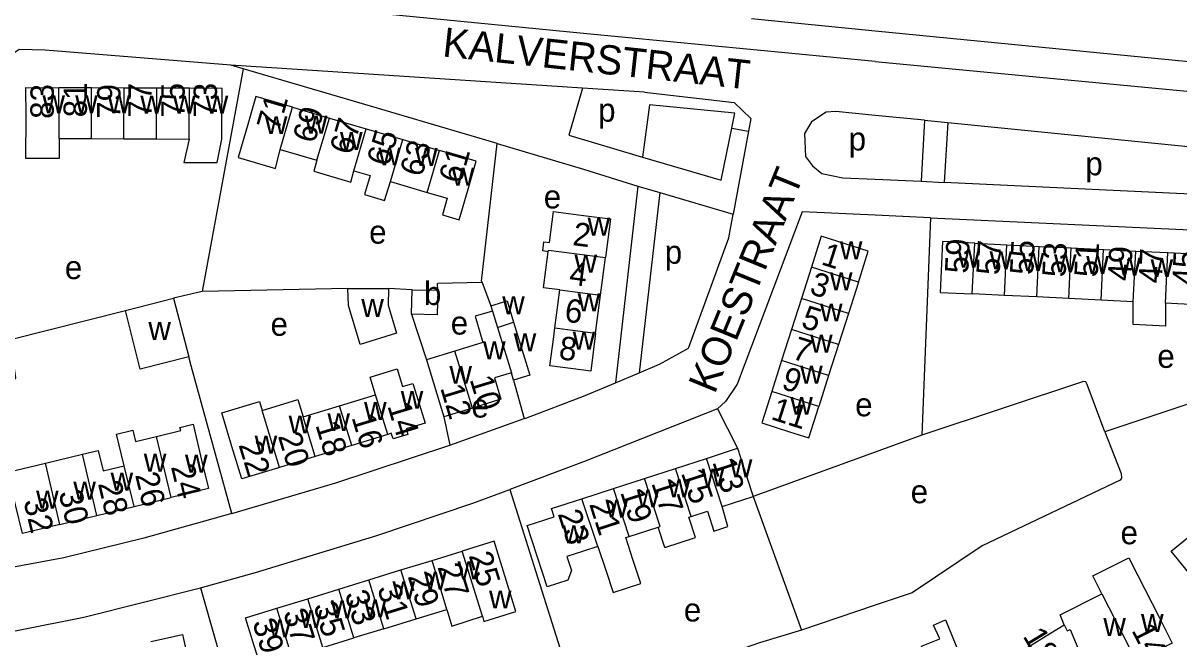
# Model space of a CAD drawing. Extents: x 163012 to 165277, y 382513 to 383987.
# Drawn here: x 163204.2 to 163402, y 383776.1 to 383881.5 of the extents above; entities that cross this region are included whole.
import ezdxf

# ---------------------------------------------------------------- set-up
doc = ezdxf.new("R2010")
doc.units = 0
for name, color, linetype in [('BLT_Basislijn', 7, 'Continuous'), ('BLT_Bebouwing', 7, 'Continuous'), ('BLT_Centroide', 7, 'Continuous'), ('BLT_Huisnummer', 7, 'Continuous'), ('BLT_Huisnummer_ tussenligend', 7, 'Continuous'), ('BLT_Huisnummer_reeks', 7, 'Continuous'), ('BLT_Onderverdeling_panden', 7, 'Continuous'), ('BLT_Straatnaam', 7, 'Continuous')]:
    doc.layers.add(name, color=color, linetype=linetype)

msp = doc.modelspace()

# ---------------------------------------------------------------- linework, layer by layer
at = {"layer": 'BLT_Basislijn'}
for p, q in [((163328.81, 383882.31), (163350, 383880.24)), ((163241.82, 383873.72), (163234.8, 383835.61)), ((163299.93, 383870.4), (163239.71, 383874.35)), ((163310.52, 383869.71), (163299.93, 383870.4)), ((163358.46, 383864.92), (163350, 383865.74)), ((163358.46, 383864.92), (163357.85, 383854.5)), ((163358.46, 383864.92), (163362.41, 383864.51)), ((163362.41, 383864.51), (163361.79, 383854.28)), ((163362.41, 383864.51), (163419.38, 383858.86)), ((163325.45, 383863.57), (163328.31, 383863.06)), ((163328.31, 383863.06), (163325.7, 383848.84)), ((163282.65, 383837.36), (163285.3, 383860.92)), ((163350, 383854.84), (163357.85, 383854.5)), ((163357.85, 383854.5), (163361.79, 383854.28)), ((163418.84, 383851.54), (163361.79, 383854.28)), ((163309.37, 383853.64), (163305.55, 383819.98)), ((163309.37, 383853.64), (163313.12, 383852.53)), ((163313.12, 383852.53), (163309.59, 383821.69)), ((163313.12, 383852.53), (163325.7, 383848.84)), ((163359.45, 383848.2), (163350, 383848.64)), ((163359.45, 383848.2), (163357.98, 383811.03)), ((163359.45, 383848.2), (163420.65, 383845.4)), ((163259.73, 383836.1), (163234.8, 383835.61)), ((163270.74, 383835.91), (163266.71, 383836.1)), ((163282.73, 383837.13), (163275.08, 383836.95)), ((163275.14, 383835.81), (163275.08, 383836.95)), ((163282.65, 383837.36), (163282.73, 383837.13)), ((163282.73, 383837.13), (163284.24, 383833.13)), ((163234.8, 383835.61), (163229.93, 383834.46)), ((163270.65, 383831.72), (163273.22, 383823.93)), ((163288.1, 383820.44), (163289.95, 383813.86)), ((163305.55, 383819.98), (163309.59, 383821.69)), ((163419.06, 383821.52), (163389.31, 383811.59)), ((163323, 383815.5), (163326.44, 383808.76)), ((163276.19, 383814.17), (163277.23, 383809.3)), ((163277.23, 383809.3), (163289.95, 383813.86)), ((163289.95, 383813.86), (163290.19, 383813.94)), ((163357.98, 383811.03), (163350, 383808.13)), ((163350, 383808.13), (163329.11, 383800.54)), ((163329.11, 383800.54), (163337.38, 383777.65)), ((163350, 383781.91), (163337.38, 383777.65))]:
    msp.add_line(p, q, dxfattribs=at)
for points in [[(163350, 383874.96), (163300.07, 383879.77), (163240, 383885.71), (163239.62, 383885.98), (163240.71, 383890.03)], [(163350, 383880.24), (163498.23, 383865.75), (163572.47, 383860.7)], [(163239.71, 383874.35), (163207.92, 383876.91), (163203.49, 383877), (163177.36, 383859.63)], [(163241.82, 383873.72), (163239.71, 383874.35)], [(163285.3, 383860.92), (163263.64, 383867.3), (163241.82, 383873.72)], [(163350, 383874.96), (163497.48, 383860.94), (163526.48, 383858.51), (163666.51, 383850.9), (163688.24, 383847.98), (163692.35, 383847.17)], [(163299.93, 383870.4), (163297.55, 383862.34), (163310.19, 383858.61)], [(163310.52, 383869.71), (163325.87, 383867.96), (163328.71, 383865.21), (163328.31, 383863.06)], [(163325.45, 383863.57), (163325.96, 383866.1), (163311.39, 383867.56), (163310.19, 383858.61)], [(163350, 383865.74), (163343.28, 383866.39), (163341.59, 383866.27), (163339.11, 383864.65), (163337.93, 383862.64), (163338.09, 383858.72), (163339.3, 383857.09), (163340.86, 383855.79), (163344.46, 383855.07), (163350, 383854.84)], [(163310.19, 383858.61), (163323.63, 383854.65), (163325.45, 383863.57)], [(163285.3, 383860.92), (163300.06, 383856.53), (163309.37, 383853.64)], [(163309.59, 383821.69), (163313.08, 383823.14), (163318.03, 383825.91), (163324.94, 383844.78), (163325.7, 383848.84)], [(163350, 383848.64), (163337.51, 383849.22), (163326.39, 383819.76), (163324.36, 383816.76), (163323, 383815.5)], [(163192.99, 383818.76), (163202.8, 383820.66), (163202.95, 383820.82), (163202.01, 383827.37), (163221.71, 383832.34)], [(163239.89, 383797.59), (163232.94, 383822.88), (163232.51, 383824.44)], [(163290.19, 383813.94), (163300.06, 383817.66), (163305.55, 383819.98)], [(163389.31, 383811.59), (163386.31, 383819.71), (163386.06, 383820.14), (163385.67, 383820.19), (163357.98, 383811.03)], [(163323, 383815.5), (163300.06, 383806.43), (163287.46, 383801.72)], [(163389.31, 383811.59), (163392.11, 383804.47), (163392.18, 383803.65), (163391.91, 383803.31), (163368.3, 383792.05), (163356.32, 383784.05), (163350, 383781.91)], [(163239.89, 383797.59), (163257.71, 383802.85), (163277.23, 383809.3)], [(163234.56, 383784.91), (163243.96, 383787.51), (163264.7, 383793.85), (163281.14, 383799.39), (163287.46, 383801.72)], [(163287.46, 383801.72), (163297.39, 383770.27), (163298.98, 383764.61)], [(163239.89, 383797.59), (163224.86, 383793.4), (163211.13, 383790.03), (163171.09, 383782.59)], [(163180.96, 383773.16), (163214.54, 383779.85), (163234.56, 383784.91)], [(163234.56, 383784.91), (163237.2, 383775.49), (163243.93, 383749)], [(163337.38, 383777.65), (163330.19, 383775.45), (163306.47, 383767.21)]]:
    msp.add_lwpolyline(points, dxfattribs=at)
at = {"layer": 'BLT_Bebouwing'}
for p, q in [((163215.88, 383870.44), (163210.3, 383870.47)), ((163221.47, 383870.42), (163215.88, 383870.44)), ((163227.06, 383870.4), (163221.47, 383870.42)), ((163232.65, 383870.38), (163227.06, 383870.4)), ((163250.3, 383867.14), (163256.59, 383865.29)), ((163256.59, 383865.29), (163262.87, 383863.45)), ((163210.34, 383861.78), (163215.85, 383861.76)), ((163215.85, 383861.76), (163221.41, 383861.74)), ((163221.41, 383861.74), (163227.02, 383861.72)), ((163262.87, 383863.45), (163269.15, 383861.6)), ((163227.02, 383861.72), (163232.61, 383861.69)), ((163247.36, 383856.67), (163248.19, 383859.91)), ((163248.19, 383859.91), (163254.47, 383858.07)), ((163269.15, 383861.6), (163275.44, 383859.76)), ((163267.05, 383854.41), (163273.33, 383852.57)), ((163367.04, 383843.88), (163372.55, 383843.6)), ((163372.55, 383843.6), (163378.06, 383843.33)), ((163378.06, 383843.33), (163383.57, 383843.06)), ((163383.57, 383843.06), (163389.08, 383842.79)), ((163389.08, 383842.79), (163394.59, 383842.52)), ((163394.59, 383842.52), (163400.11, 383842.25)), ((163400.11, 383842.25), (163405.62, 383841.98)), ((163302.99, 383834.98), (163303.82, 383841.41)), ((163339.08, 383839.74), (163337.38, 383834.42)), ((163259.73, 383836.1), (163266.71, 383836.1)), ((163259.85, 383833.21), (163259.73, 383836.1)), ((163266.71, 383836.1), (163266.66, 383833.24)), ((163347.13, 383837.17), (163345.43, 383831.85)), ((163221.71, 383832.34), (163229.93, 383834.46)), ((163229.93, 383834.46), (163232.51, 383824.44)), ((163270.65, 383831.72), (163270.74, 383835.91)), ((163270.74, 383835.91), (163275.14, 383835.81)), ((163295.18, 383829.37), (163296.03, 383835.89)), ((163302.15, 383828.47), (163302.99, 383834.98)), ((163337.38, 383834.42), (163335.68, 383829.1)), ((163377.65, 383834.67), (163372.14, 383834.94)), ((163383.16, 383834.4), (163377.65, 383834.67)), ((163388.67, 383834.13), (163383.16, 383834.4)), ((163394.18, 383833.86), (163388.67, 383834.13)), ((163224.23, 383822.3), (163221.71, 383832.34)), ((163261.88, 383826.55), (163259.85, 383833.21)), ((163266.66, 383833.24), (163268.1, 383828.45)), ((163345.43, 383831.85), (163343.74, 383826.53)), ((163268.1, 383828.45), (163261.88, 383826.55)), ((163335.68, 383829.1), (163333.99, 383823.78)), ((163343.74, 383826.53), (163342.04, 383821.21)), ((163232.51, 383824.44), (163224.23, 383822.3)), ((163273.22, 383823.93), (163276.19, 383814.17)), ((163333.99, 383823.78), (163332.29, 383818.46)), ((163342.04, 383821.21), (163340.34, 383815.89)), ((163258.35, 383816.05), (163264.51, 383817.93)), ((163252.08, 383814.14), (163258.35, 383816.05)), ((163266.58, 383811.15), (163260.42, 383809.27)), ((163260.42, 383809.27), (163254.15, 383807.35)), ((163321.14, 383807.04), (163326.44, 383808.76)), ((163208.01, 383806.22), (163214.31, 383807.74)), ((163254.15, 383807.35), (163248.04, 383805.49)), ((163315.83, 383805.32), (163321.14, 383807.04)), ((163248.04, 383805.49), (163247.88, 383805.44)), ((163310.52, 383803.6), (163315.83, 383805.32)), ((163305.21, 383801.88), (163310.52, 383803.6)), ((163299.82, 383800.14), (163305.21, 383801.88)), ((163323.8, 383798.82), (163329.11, 383800.54)), ((163216.8, 383797.27), (163223.17, 383798.8)), ((163223.17, 383798.8), (163229.54, 383800.34)), ((163210.43, 383795.73), (163216.8, 383797.27)), ((163313.99, 383791.79), (163312.86, 383795.28)), ((163274.16, 383789.58), (163279.34, 383791.18)), ((163268.84, 383787.94), (163274.16, 383789.58)), ((163263.35, 383786.25), (163268.84, 383787.94)), ((163252.9, 383783.02), (163258.21, 383784.66)), ((163258.21, 383784.66), (163263.35, 383786.25)), ((163247.58, 383781.38), (163252.9, 383783.02)), ((163271.42, 383779.57), (163276.67, 383781.19)), ((163265.93, 383777.88), (163271.42, 383779.57)), ((163265.93, 383777.88), (163260.78, 383776.33)), ((163255.46, 383774.69), (163260.78, 383776.33))]:
    msp.add_line(p, q, dxfattribs=at)
for points in [[(163210.34, 383861.78), (163210.33, 383858.35), (163204.66, 383858.37), (163204.67, 383865.49), (163204.66, 383870.49), (163210.3, 383870.47)], [(163232.61, 383861.69), (163231.7, 383857.68), (163237.41, 383857.66), (163238.2, 383861.67), (163238.21, 383865.35), (163238.24, 383870.35), (163232.65, 383870.38)], [(163250.3, 383867.14), (163244.03, 383868.98), (163242.62, 383864.18), (163240.96, 383858.54)], [(163273.33, 383852.57), (163276.77, 383851.56), (163275.94, 383848.73), (163278.79, 383847.89), (163280.32, 383853.12), (163281.73, 383857.91), (163275.44, 383859.76)], [(163240.96, 383858.54), (163247.36, 383856.67)], [(163254.47, 383858.07), (163253.93, 383856.19), (163260.24, 383854.33), (163260.77, 383856.25)], [(163260.77, 383856.25), (163263.56, 383855.43), (163262.61, 383852.21), (163266.05, 383851.2), (163267.05, 383854.41)], [(163294.06, 383842.4), (163293.11, 383842.54), (163293.32, 383844.1), (163294.26, 383843.98), (163294.95, 383849.27), (163300.06, 383848.61), (163304.68, 383848.01), (163303.82, 383841.41)], [(163347.13, 383837.17), (163347.31, 383837.73), (163348.83, 383842.49), (163340.78, 383845.06), (163339.08, 383839.74)], [(163367.04, 383843.88), (163361.54, 383844.15), (163361.29, 383839.15), (163361.11, 383835.41), (163366.63, 383835.2)], [(163296.03, 383835.89), (163293.26, 383836.24), (163294.06, 383842.4)], [(163275.14, 383835.81), (163275.06, 383831.62), (163270.65, 383831.72)], [(163372.14, 383834.94), (163367.82, 383835.16), (163366.63, 383835.2)], [(163284.5, 383832.24), (163281.52, 383831.38), (163282.87, 383826.87), (163278.05, 383825.4)], [(163284.24, 383833.13), (163287.02, 383833.98), (163288.12, 383830.37)], [(163284.24, 383833.13), (163284.5, 383832.24)], [(163399.69, 383833.59), (163399.69, 383829.69), (163394.17, 383829.96), (163394.18, 383833.86)], [(163405.2, 383833.31), (163401.77, 383833.48), (163399.69, 383833.59)], [(163288.12, 383830.37), (163290.9, 383821.27), (163288.1, 383820.44)], [(163302.15, 383828.47), (163301.31, 383821.95), (163300.06, 383822.11), (163294.34, 383822.86), (163294.98, 383827.82), (163295.18, 383829.37)], [(163278.05, 383825.4), (163273.22, 383823.93)], [(163264.51, 383817.93), (163263.59, 383820.96), (163268.21, 383822.37), (163269.13, 383819.34), (163270.9, 383819.88), (163271.51, 383817.88), (163272.96, 383813.09), (163269.72, 383812.1), (163270.01, 383811.15), (163267.48, 383810.37), (163267.19, 383811.33), (163266.58, 383811.15)], [(163287.74, 383821.7), (163284.83, 383820.83), (163285.94, 383817.15), (163281.07, 383815.66)], [(163288.1, 383820.44), (163287.74, 383821.7)], [(163332.29, 383818.46), (163330.59, 383813.13), (163335.35, 383811.61), (163338.64, 383810.56), (163340.34, 383815.89)], [(163247.88, 383805.44), (163241.61, 383803.53), (163240.15, 383808.31), (163239.56, 383810.23), (163238.16, 383814.83), (163244.63, 383816.8), (163245.07, 383815.23)], [(163245.07, 383815.23), (163251.18, 383817.09), (163252.08, 383814.14)], [(163281.07, 383815.66), (163276.19, 383814.17)], [(163227.01, 383810.8), (163231.15, 383811.8), (163231.02, 383812.33), (163233.25, 383812.87), (163234.73, 383806.74), (163235.9, 383801.87), (163229.54, 383800.34)], [(163221.48, 383805.79), (163220.14, 383811.21), (163222.93, 383811.89), (163223.4, 383809.93), (163227.01, 383810.8)], [(163214.31, 383807.74), (163217.04, 383808.4), (163217.88, 383804.92), (163221.48, 383805.79)], [(163326.44, 383808.76), (163327.98, 383804), (163329.11, 383800.54)], [(163210.43, 383795.73), (163204.06, 383794.2), (163202.88, 383799.06), (163201.53, 383804.66), (163208.01, 383806.22)], [(163302.56, 383791.94), (163300.06, 383791.13), (163297.25, 383790.22), (163298.02, 383787.83), (163297.4, 383786.22), (163293.84, 383785.06), (163290.45, 383795.53), (163295.05, 383797.02), (163294.59, 383798.44), (163299.82, 383800.14)], [(163318.49, 383797.1), (163321.28, 383798), (163322.38, 383794.6), (163324.79, 383795.38), (163323.8, 383798.82)], [(163313.99, 383791.79), (163319.24, 383793.49), (163318.11, 383796.98), (163318.49, 383797.1)], [(163307.87, 383793.66), (163312.86, 383795.28)], [(163410.42, 383787.95), (163406.07, 383784.45), (163402.93, 383788.34), (163400.65, 383791.17), (163405, 383794.67)], [(163282.78, 383780.01), (163283.05, 383779.14), (163288.49, 383780.82), (163284.78, 383792.86), (163279.34, 383791.18)], [(163308.53, 383789.76), (163307.32, 383793.48), (163307.87, 383793.66)], [(163302.56, 383791.94), (163303.89, 383787.88), (163305.16, 383784.09), (163309.87, 383785.62), (163308.53, 383789.76)], [(163388.81, 383783.88), (163387.24, 383786.91), (163393.4, 383790.03), (163394.94, 383787), (163398.59, 383779.86), (163400.86, 383775.4), (163394.74, 383772.28)], [(163382.35, 383778.57), (163381.69, 383780.24), (163388.81, 383783.88)], [(163250.15, 383773.05), (163244.83, 383771.41), (163243.74, 383774.96), (163242.26, 383779.74), (163247.58, 383781.38)], [(163276.67, 383781.19), (163277.53, 383778.32), (163282.78, 383780.01)], [(163369.99, 383761.39), (163364.81, 383758.24), (163362.22, 383762.51), (163360.55, 383765.25), (163363.16, 383766.83), (163361.26, 383769.95), (163360.32, 383769.38), (163357.95, 383774.88), (163361.05, 383776.14), (163360.01, 383778.51), (163362.02, 383779.39), (163364.3, 383773.8)], [(163226.06, 383775.67), (163231.48, 383776.87), (163232.56, 383771.99), (163234.05, 383765.27), (163228.49, 383764.04), (163227.93, 383767.22)], [(163375.98, 383774.64), (163379.99, 383777.14), (163382.35, 383778.57)]]:
    msp.add_lwpolyline(points, dxfattribs=at)
at = {"layer": 'BLT_Onderverdeling_panden'}
for p, q in [((163210.34, 383861.78), (163210.3, 383870.47)), ((163215.85, 383861.76), (163215.88, 383870.44)), ((163221.41, 383861.74), (163221.47, 383870.42)), ((163227.02, 383861.72), (163227.06, 383870.4)), ((163232.61, 383861.69), (163232.65, 383870.38)), ((163248.19, 383859.91), (163250.3, 383867.14)), ((163254.47, 383858.07), (163256.59, 383865.29)), ((163260.77, 383856.25), (163262.87, 383863.45)), ((163267.05, 383854.41), (163269.15, 383861.6)), ((163273.33, 383852.57), (163275.44, 383859.76)), ((163366.63, 383835.2), (163367.04, 383843.88)), ((163372.14, 383834.94), (163372.55, 383843.6)), ((163377.65, 383834.67), (163378.06, 383843.33)), ((163383.16, 383834.4), (163383.57, 383843.06)), ((163388.67, 383834.13), (163389.08, 383842.79)), ((163394.18, 383833.86), (163394.59, 383842.52)), ((163399.69, 383833.59), (163400.11, 383842.25)), ((163347.13, 383837.17), (163339.08, 383839.74)), ((163296.03, 383835.89), (163302.99, 383834.98)), ((163345.43, 383831.85), (163337.38, 383834.42)), ((163295.18, 383829.37), (163302.15, 383828.47)), ((163343.74, 383826.53), (163335.68, 383829.1)), ((163281.07, 383815.66), (163278.05, 383825.4)), ((163342.04, 383821.21), (163333.99, 383823.78)), ((163340.34, 383815.89), (163332.29, 383818.46)), ((163266.58, 383811.15), (163264.51, 383817.93)), ((163248.04, 383805.49), (163245.07, 383815.23)), ((163260.42, 383809.27), (163258.35, 383816.05)), ((163254.15, 383807.35), (163252.08, 383814.14)), ((163229.54, 383800.34), (163227.01, 383810.8)), ((163216.8, 383797.27), (163214.31, 383807.74)), ((163323.8, 383798.82), (163321.14, 383807.04)), ((163210.43, 383795.73), (163208.01, 383806.22)), ((163223.17, 383798.8), (163221.48, 383805.79)), ((163318.49, 383797.1), (163315.83, 383805.32)), ((163307.87, 383793.66), (163305.21, 383801.88)), ((163302.56, 383791.94), (163299.82, 383800.14)), ((163276.67, 383781.19), (163274.16, 383789.58)), ((163271.42, 383779.57), (163268.84, 383787.94)), ((163260.78, 383776.33), (163258.21, 383784.66)), ((163265.93, 383777.88), (163263.35, 383786.25)), ((163255.46, 383774.69), (163252.9, 383783.02)), ((163388.81, 383783.88), (163394.74, 383772.28)), ((163250.15, 383773.05), (163247.58, 383781.38))]:
    msp.add_line(p, q, dxfattribs=at)
for points in [[(163294.06, 383842.4), (163294.09, 383842.67), (163303.82, 383841.41)], [(163284.5, 383832.24), (163285.37, 383829.43)], [(163285.37, 383829.43), (163288.12, 383830.37)], [(163285.37, 383829.43), (163287.74, 383821.7)], [(163312.86, 383795.28), (163313.18, 383795.38), (163310.52, 383803.6)], [(163282.78, 383780.01), (163279.34, 383791.18)], [(163382.35, 383778.57), (163382.88, 383777.53), (163383.35, 383777.77), (163386.09, 383771.17)]]:
    msp.add_lwpolyline(points, dxfattribs=at)

# ---------------------------------------------------------------- texts
at = {"layer": 'BLT_Centroide'}
for s, p in [('w', (163207.48, 383866.12)), ('w', (163213.08, 383866.12)), ('w', (163218.66, 383866.09)), ('w', (163224.23, 383866.06)), ('w', (163229.83, 383866.05)), ('w', (163235.42, 383866.03)), ('p', (163302.59, 383864.66)), ('w', (163245.55, 383862.53)), ('w', (163252.39, 383862.61)), ('w', (163258.41, 383859.81)), ('p', (163345.47, 383859.73)), ('w', (163264.95, 383857.17)), ('w', (163271.25, 383857.09)), ('p', (163385.98, 383855.49)), ('w', (163277.53, 383853.7)), ('e', (163293.28, 383849.82)), ('w', (163300.77, 383845.16)), ('e', (163263.4, 383843.79)), ('w', (163343.95, 383841.12)), ('p', (163313.99, 383840.35)), ('w', (163364.08, 383839.67)), ('w', (163369.59, 383839.41)), ('w', (163375.09, 383839.12)), ('e', (163211.32, 383837.72)), ('w', (163298.54, 383838.81)), ('w', (163380.61, 383838.88)), ('w', (163386.12, 383838.59)), ('w', (163391.62, 383838.31)), ('w', (163397.14, 383838.06)), ('w', (163342.26, 383835.81)), ('b', (163272.79, 383833.29)), ('w', (163262.05, 383831.25)), ('w', (163286.17, 383831.72)), ('w', (163299.09, 383832.19)), ('w', (163340.56, 383830.47)), ('w', (163225.61, 383827.32)), ('e', (163246.52, 383828.02)), ('e', (163277.36, 383828.23)), ('w', (163288.14, 383825.38)), ('w', (163298.24, 383825.66)), ('w', (163338.86, 383825.16)), ('w', (163282.89, 383824)), ('e', (163398.29, 383822.53)), ('w', (163277.14, 383819.8)), ('w', (163337.16, 383819.84)), ('w', (163268.8, 383815.52)), ('w', (163262.52, 383813.61)), ('e', (163280.9, 383814.02)), ('w', (163335.47, 383814.5)), ('e', (163346.58, 383814.24)), ('w', (163249.61, 383811.3)), ('w', (163256.25, 383811.7)), ('w', (163243.8, 383807.86)), ('w', (163224.83, 383804.75)), ('w', (163231.88, 383804.59)), ('w', (163325.12, 383803.8)), ('w', (163219.14, 383801.53)), ('w', (163320.31, 383802.23)), ('w', (163212.77, 383800)), ('w', (163314.5, 383800.36)), ('e', (163356.08, 383799.36)), ('w', (163206.39, 383798.45)), ('w', (163309.19, 383798.64)), ('w', (163303.84, 383796.89)), ('w', (163296.5, 383792.5)), ('e', (163392, 383792.34)), ('w', (163278.53, 383786.34)), ('w', (163272.78, 383784.58)), ('w', (163267.39, 383782.91)), ('w', (163256.84, 383779.69)), ('w', (163262.5, 383779.84)), ('w', (163283.91, 383781.35)), ('w', (163251.52, 383778.03)), ('e', (163317.26, 383779.12)), ('w', (163246.2, 383776.41)), ('w', (163389.05, 383776.66)), ('w', (163395.5, 383777.31))]:
    msp.add_text(s, height=4, dxfattribs=at).set_placement(p)
at = {"layer": 'BLT_Huisnummer'}
for s, rotation, p in [('83', 89.769, (163209.41, 383865.15)), ('77', 89.769, (163226.16, 383865.34)), ('73', 89.7593, (163237.34, 383865.35)), ('71', 73.6926, (163247.9, 383862.9)), ('65', 73.6897, (163266.72, 383856.84)), ('61', 73.6531, (163279.06, 383853.9)), ('2', 352.5934, (163298.1, 383843.55)), ('59', 87.2634, (163365.91, 383838.62)), ('1', 342.2938, (163340.59, 383840.28)), ('53', 87.2671, (163382.58, 383837.98)), ('49', 87.2621, (163393.78, 383837.33)), ('45', 87.2655, (163404.81, 383836.55)), ('5', 342.3003, (163337.14, 383829.51)), ('8', 352.6251, (163295.73, 383824.04)), ('10', 286.924, (163280.57, 383820.59)), ('12', 286.924, (163275.53, 383819.11)), ('14', 286.9601, (163266.48, 383816.05)), ('11', 342.2938, (163331.98, 383813.78)), ('18', 286.9601, (163254.17, 383812.77)), ('22', 286.9637, (163241.01, 383809.37)), ('13', 287.9424, (163322.1, 383806.45)), ('24', 283.5509, (163229.45, 383805.62)), ('28', 283.5491, (163216.96, 383802.74)), ('17', 287.9424, (163311.65, 383802.84)), ('32', 283.5443, (163204.2, 383799.75)), ('21', 287.9444, (163301.02, 383799.23)), ('23', 287.9328, (163295.64, 383797.58)), ('25', 287.109, (163280.4, 383790.43)), ('29', 287.108, (163269.96, 383786.87)), ('33', 287.109, (163259.17, 383783.83)), ('39', 287.1593, (163243.38, 383778.98)), ('14', 297.0444, (163393.82, 383777.61))]:
    msp.add_text(s, height=4, rotation=rotation, dxfattribs=at).set_placement(p)
at = {"layer": 'BLT_Huisnummer_ tussenligend'}
for s, rotation, p in [('81', 89.769, (163215.09, 383865.41)), ('79', 89.769, (163220.82, 383865.15)), ('75', 89.7593, (163231.8, 383865.35)), ('69', 73.6897, (163254.05, 383860.8)), ('67', 73.6897, (163260.38, 383858.81)), ('63', 73.6531, (163272.4, 383855.05)), ('57', 87.2671, (163371.3, 383838.36)), ('55', 87.2671, (163377.04, 383838.38)), ('51', 87.2621, (163388.07, 383837.98)), ('47', 87.2655, (163399.07, 383836.93)), ('4', 352.5934, (163297.5, 383836.82)), ('3', 342.2938, (163338.58, 383835.27)), ('6', 352.5934, (163296.71, 383830.48)), ('7', 342.3003, (163335.55, 383824.17)), ('9', 342.3003, (163333.77, 383819.02)), ('16', 286.9601, (163260.35, 383814.07)), ('20', 286.9601, (163247.75, 383810.88)), ('26', 283.5509, (163223.32, 383804.23)), ('15', 287.9424, (163316.74, 383804.57)), ('30', 283.5491, (163210.23, 383801.17)), ('19', 287.9444, (163306.33, 383801.26)), ('27', 287.109, (163275.06, 383788.47)), ('31', 287.108, (163264.75, 383784.85)), ('37', 287.11, (163248.65, 383780.67)), ('35', 287.109, (163253.83, 383781.85))]:
    msp.add_text(s, height=4, rotation=rotation, dxfattribs=at).set_placement(p)
at = {"layer": 'BLT_Huisnummer_reeks'}
msp.add_text('18-20', height=4, rotation=301.2891, dxfattribs=at).set_placement((163375.18, 383776.61))
at = {"layer": 'BLT_Straatnaam'}
for s, rotation, p in [('KALVERSTRAAT', 353.817, (163275.82, 383875.85)), ('KOESTRAAT', 67.7876, (163322.53, 383817.91))]:
    msp.add_text(s, height=5, rotation=rotation, dxfattribs=at).set_placement(p)

doc.saveas('drawing.dxf')
